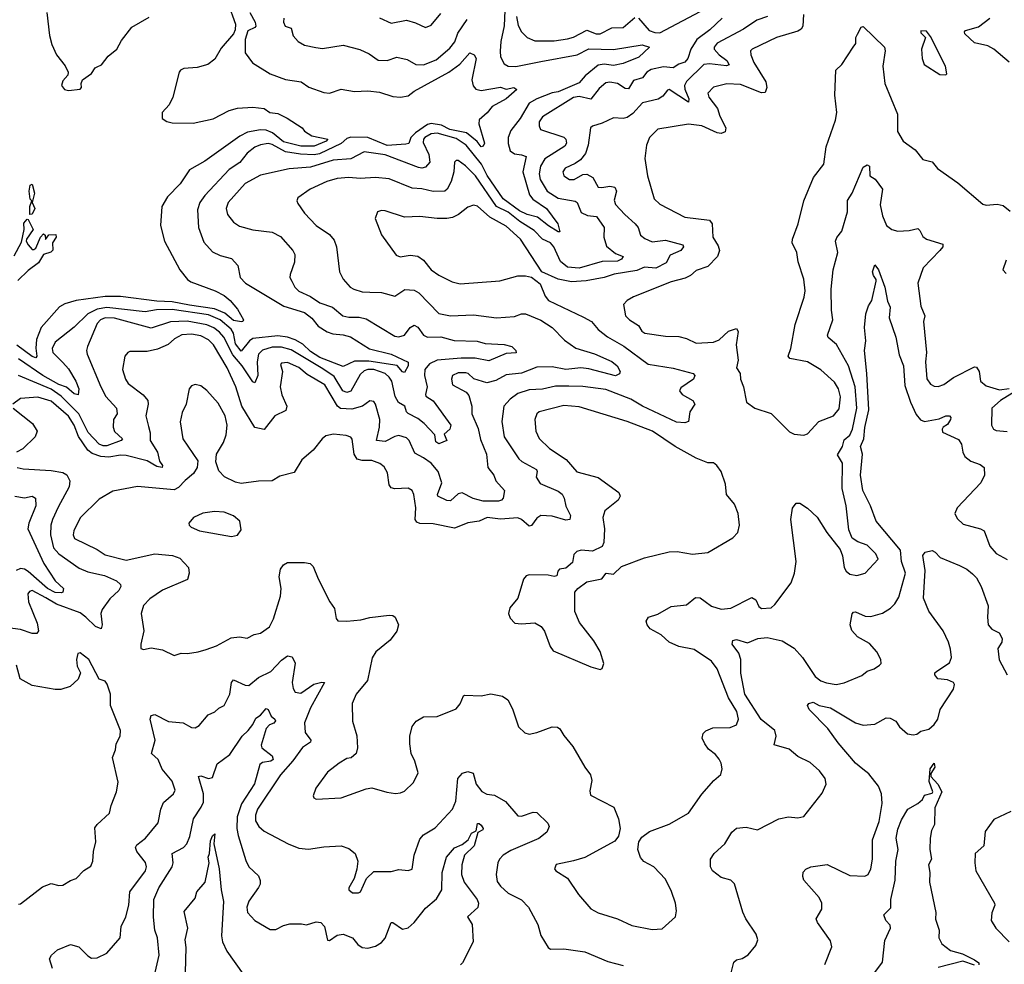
# Model space of a CAD drawing. Extents: x 1443846 to 1577407, y 839182 to 927291.
# Tile 477 of 535: x 1560031 to 1565160, y 873907 to 878828. Entities that reach past the tile are written whole.
import ezdxf

# ---------------------------------------------------------------- set-up
doc = ezdxf.new("R2010")
doc.units = 0

msp = doc.modelspace()

# ---------------------------------------------------------------- linework, layer by layer
at = {"layer": '0CON20XD'}
for points in [[(1561114.7, 878915), (1561154.3, 878805), (1561152.9, 878775), (1561144.3, 878755), (1561080, 878680), (1561047, 878623), (1561010, 878595), (1560955, 878578.5), (1560885, 878574.2), (1560868, 878565), (1560860.8, 878555), (1560828.1, 878425), (1560808.6, 878385), (1560772.9, 878345), (1560773.3, 878313.3), (1560796.7, 878296.7), (1560825, 878290.5), (1560935, 878289.2), (1561038.3, 878311.7), (1561122.5, 878355), (1561165, 878366.9), (1561245, 878372.5), (1561305, 878365.6), (1561334.4, 878344.4), (1561375, 878338.6), (1561424.4, 878314.4), (1561502.5, 878265), (1561515, 878247.5), (1561553, 878223), (1561635.8, 878205), (1561626.9, 878195), (1561565, 878168.2), (1561495, 878168.8), (1561405, 878191.2), (1561348, 878238), (1561315, 878253.1), (1561285, 878254.9), (1561218.1, 878241.9), (1561178, 878222), (1560995, 878090.7), (1560914.8, 878045.2), (1560866.4, 877973.6), (1560800.6, 877905), (1560770.6, 877855), (1560764.4, 877755), (1560785.6, 877675), (1560864.7, 877524.7), (1560904.4, 877475), (1560922.1, 877462.1), (1561049.2, 877415), (1561095, 877391.5), (1561126.9, 877365), (1561165, 877320), (1561196.2, 877265), (1561193.6, 877256.4), (1561185.5, 877254.5), (1561145, 877261.6), (1561099.4, 877299.4), (1561045, 877321.6), (1560915, 877340.2), (1560825, 877358.5), (1560745, 877361.3), (1560555, 877385.1), (1560475, 877386.2), (1560324.8, 877365.2), (1560265, 877347.3), (1560238.3, 877331.7), (1560142.5, 877225), (1560118.2, 877161.8), (1560113.8, 877116.2), (1560119.5, 877075), (1560115, 877066.4), (1560095, 877074.1), (1560015, 877132)], [(1561229.6, 878865), (1561257.5, 878815), (1561261.1, 878795), (1561255, 878786.5), (1561219.5, 878770.5), (1561204.6, 878725), (1561205.6, 878655), (1561243.1, 878603.1), (1561335, 878545.5), (1561415, 878516.4), (1561496.7, 878505), (1561536.9, 878476.9), (1561615, 878448.2), (1561645, 878445.5), (1561705, 878465.5), (1561775, 878453.7), (1561845, 878457.1), (1561905, 878449.7), (1561975, 878427.3), (1562013.8, 878423.8), (1562055, 878432.1), (1562086.5, 878455), (1562266.1, 878553.9), (1562324, 878596), (1562375, 878654.4), (1562398.9, 878645), (1562408.5, 878625), (1562385.7, 878515), (1562393.4, 878483.4), (1562406.6, 878466.6), (1562435, 878459.5), (1562535, 878477.1), (1562565, 878465.7), (1562605, 878473.8), (1562620, 878465), (1562565.8, 878415), (1562492, 878375), (1562466.6, 878343.4), (1562424.1, 878305.9), (1562422.3, 878285), (1562451.9, 878185), (1562445, 878168.6), (1562434.4, 878165), (1562414.1, 878194.1), (1562358.7, 878238.7), (1562271.5, 878255), (1562228.4, 878278.4), (1562175, 878287), (1562155, 878281.1), (1562091.8, 878238.2), (1562069.1, 878215), (1562057.7, 878182.3), (1562041.4, 878178.6), (1561945, 878172.7), (1561845, 878214.7), (1561755, 878216.5), (1561735, 878209.6), (1561705, 878182.5), (1561591.7, 878128.3), (1561565, 878123.8), (1561492.8, 878127.2), (1561415, 878139.2), (1561345, 878177.2), (1561325, 878182.4), (1561285, 878176.4), (1561255, 878163.2), (1561215, 878132.9), (1561176.7, 878083.3), (1561122.7, 878047.3), (1560995, 877912.7), (1560968.9, 877875), (1560957.1, 877837.1), (1560961.2, 877745), (1560989.2, 877669.2), (1561035, 877618.9), (1561075, 877599.1), (1561133.2, 877583.2), (1561166.9, 877546.9), (1561180, 877485), (1561207.1, 877455), (1561406.5, 877335), (1561515, 877303.3), (1561553, 877273), (1561585, 877231.1), (1561632.6, 877202.6), (1561661.3, 877191.3), (1561715, 877187.1), (1561754, 877175), (1561853.1, 877113.1), (1561965.7, 877085.7), (1562053.6, 877043.6), (1562053.8, 877025), (1562035, 876990), (1562025, 876992.9), (1561996.6, 877026.6), (1561849, 877049), (1561775, 877048.9), (1561715, 877020.9), (1561595, 877068.9), (1561545, 877099.2), (1561505, 877137.6), (1561465, 877159.9), (1561425, 877174), (1561375, 877180.5), (1561245, 877167.7), (1561227.8, 877155), (1561185, 877101.9), (1561155, 877138.9), (1561143.8, 877195), (1561131.4, 877215), (1561075, 877264.4), (1561015, 877290.8), (1560825, 877317.4), (1560743, 877317), (1560685, 877306.1), (1560485, 877329.5), (1560435, 877320.8), (1560385.3, 877295), (1560315, 877225.4), (1560215, 877148.5), (1560199.7, 877115), (1560203.5, 877095), (1560255, 877042.2), (1560285, 877008.8), (1560323.4, 876945), (1560339.1, 876905), (1560335, 876874.3), (1560315, 876878.1), (1560273.9, 876913.9), (1560235, 876927.7), (1560151, 876975), (1560025, 877060.7)], [(1560171.5, 878865), (1560185.6, 878745), (1560198, 878698), (1560222.5, 878645), (1560267.3, 878587.3), (1560283.3, 878555), (1560280.7, 878539.3), (1560255, 878510), (1560247.5, 878485), (1560264.2, 878464.2), (1560285, 878458.8), (1560345, 878466), (1560352.5, 878475), (1560350.9, 878495), (1560357.8, 878515), (1560405, 878548.1), (1560423.3, 878576.7), (1560435, 878582.8), (1560457.1, 878593), (1560491.7, 878638.3), (1560537.2, 878675), (1560560.2, 878719.8), (1560615, 878789.5), (1560705, 878840.6)], [(1562558.1, 878875), (1562555, 878796.2), (1562537.2, 878715), (1562533.6, 878663.6), (1562535.9, 878635), (1562555, 878598.1), (1562575.4, 878585.4), (1562615, 878583.5), (1562745, 878610.5), (1562935, 878644.8), (1562995, 878675.7), (1563125, 878672.5), (1563273.6, 878696.4), (1563312.5, 878685), (1563256.6, 878633.4), (1563175, 878599.4), (1563125, 878589.8), (1563075, 878596.8), (1563045, 878590.2), (1562976.6, 878535), (1562945, 878498.2), (1562835, 878451.7), (1562803.9, 878446.1), (1562725, 878416), (1562685, 878392.2), (1562637.2, 878312.8), (1562589, 878251), (1562575.3, 878215), (1562575, 878182.5), (1562585, 878144.4), (1562608.4, 878128.4), (1562645.3, 878124.7), (1562668.8, 878115), (1562651.6, 878035), (1562685.9, 877915.9), (1562703.7, 877893.7), (1562775.8, 877845), (1562833.8, 877765), (1562845, 877723.3), (1562835, 877722.9), (1562785, 877753.9), (1562728.5, 877798.5), (1562675, 877813.3), (1562635, 877832.9), (1562548.5, 877895), (1562466.7, 878016.7), (1562436.3, 878075), (1562356, 878175), (1562305, 878208.3), (1562205, 878237.4), (1562175, 878233.4), (1562142, 878215), (1562134.1, 878205), (1562132.6, 878187.4), (1562161.8, 878125), (1562166.8, 878085), (1562145, 878058.9), (1562125, 878054.5), (1562108.4, 878058.4), (1561935, 878124.7), (1561825, 878139.7), (1561755, 878102.4), (1561664.1, 878095.9), (1561545, 878060), (1561435, 878050.6), (1561285, 878017.6), (1561205, 877975.3), (1561116.5, 877875), (1561106.5, 877845), (1561113.1, 877813.1), (1561143.9, 877773.9), (1561175, 877752.5), (1561245, 877733.8), (1561345, 877721.2), (1561389.3, 877699.3), (1561453.3, 877625), (1561463.6, 877605), (1561462.7, 877565), (1561439.4, 877500.6), (1561438.6, 877485), (1561447.8, 877465), (1561464.3, 877434.3), (1561485, 877413.8), (1561545, 877385.4), (1561595, 877353.2), (1561660.2, 877330.2), (1561714.8, 877284.8), (1561745, 877277.7), (1561799, 877279), (1561835, 877270.3), (1561985, 877179.2), (1562005, 877175.4), (1562035, 877184.6), (1562064.8, 877225.2), (1562085, 877236.9), (1562105, 877226.4), (1562135, 877183.8), (1562155, 877174.1), (1562225, 877175.3), (1562293.2, 877156.8), (1562413.1, 877153.1), (1562455, 877141.3), (1562555, 877135.5), (1562595, 877125.7), (1562616, 877105), (1562616.8, 877093.2), (1562565, 877088.5), (1562475, 877051.1), (1562404.3, 877064.3), (1562330, 877065)], [(1563255, 878835.6), (1563310.7, 878770.7), (1563340.3, 878760.3), (1563365, 878760.2), (1563605, 878885.8)], [(1563925.8, 878845), (1563871.1, 878825), (1563802.2, 878777.8), (1563664.8, 878705), (1563649.2, 878685), (1563649.4, 878675), (1563674.8, 878644.8), (1563715.4, 878615), (1563727.1, 878592.9), (1563712, 878588), (1563625, 878598.4), (1563595, 878594.8), (1563503.8, 878506.2), (1563493.7, 878485), (1563495.8, 878465.8), (1563517.4, 878415), (1563515, 878398.5), (1563415, 878463.8), (1563405, 878460.5), (1563380.5, 878429.5), (1563356.7, 878413.3), (1563275, 878394.6), (1563225, 878339.1), (1563195, 878317.7), (1563175, 878312.9), (1563125, 878317.5), (1563065, 878288.6), (1563015, 878274), (1563004, 878265), (1562992.3, 878175), (1562978.8, 878131.2), (1562951.9, 878098.1), (1562925, 878078.5), (1562871.9, 878055), (1562860, 878035), (1562865.6, 878015), (1562895, 877995.5), (1562918.8, 877995), (1562965, 878021.2), (1562985, 878023.2), (1563016.6, 878006.6), (1563045, 877955.6), (1563063, 877953), (1563105, 877960.9), (1563131.4, 877955), (1563139.6, 877935), (1563127.3, 877887.3), (1563134.6, 877865), (1563182.5, 877812.5), (1563237.7, 877765), (1563252.1, 877745), (1563265.6, 877705), (1563287.2, 877687.3), (1563325, 877670.3), (1563395, 877678.8), (1563485.8, 877655), (1563488.9, 877645), (1563475, 877625.6), (1563419.2, 877600.9), (1563398, 877562), (1563345, 877533), (1563285, 877539.4), (1563245, 877521.3), (1563128.2, 877501.8), (1563075, 877484.8), (1562982.5, 877467.5), (1562905, 877462.2), (1562836.6, 877476.6), (1562751.2, 877515), (1562639.6, 877685), (1562565, 877753.1), (1562479.3, 877799.3), (1562415, 877856.4), (1562395, 877861.4), (1562365, 877851.4), (1562316.6, 877813.4), (1562285, 877798.2), (1562255, 877791.5), (1562205, 877791.8), (1562115, 877802.5), (1562035, 877800), (1561935, 877832.5), (1561915, 877833.8), (1561895, 877826.7), (1561882.3, 877792.3), (1561915, 877707.5), (1561991.2, 877601.2), (1562012.9, 877592.9), (1562065, 877602.1), (1562105, 877596.8), (1562135, 877575.5), (1562175, 877525.5), (1562215, 877496.5), (1562283, 877463), (1562325, 877451.5), (1562532, 877468), (1562625, 877492.9), (1562665, 877493.6), (1562696.7, 877486.7), (1562742.7, 877452.7), (1562768.3, 877388.3), (1562785.4, 877365), (1562968.2, 877278.2), (1563008.8, 877255), (1563044.1, 877214.1), (1563092.5, 877175), (1563177.9, 877127.9), (1563305, 877034.1), (1563435, 877012.8), (1563538.9, 876985), (1563547.5, 876975), (1563541.5, 876955), (1563475, 876910.5), (1563467.5, 876895), (1563481.4, 876875), (1563537.5, 876845), (1563547.5, 876825), (1563521.1, 876785), (1563515.4, 876734.6), (1563495, 876727.1), (1563451.7, 876731.7), (1563275, 876815.2), (1563215, 876850.8), (1563085, 876902.2), (1562965, 876917.8), (1562891.6, 876918.4), (1562821.2, 876918.8), (1562755, 876902.5), (1562685, 876899.7), (1562625, 876880), (1562585, 876851.2), (1562552.3, 876815), (1562543.2, 876735), (1562554, 876655), (1562630.7, 876540.7), (1562645.9, 876525.9), (1562722.2, 876485), (1562726.5, 876475), (1562721.8, 876445), (1562742.4, 876412.4), (1562835, 876372.5), (1562856.3, 876356.3), (1562867.1, 876335), (1562875, 876294.3), (1562899.3, 876245), (1562896.5, 876225), (1562875, 876221.6), (1562805, 876242.2), (1562745, 876245.2), (1562725, 876231.8), (1562696.9, 876193.1), (1562685, 876189.6), (1562645, 876223.8), (1562625, 876233.3), (1562535, 876226.6), (1562466.1, 876233.9), (1562425, 876215.4), (1562365, 876206.2), (1562335.8, 876195), (1562295, 876179.7), (1562185, 876201.8), (1562115, 876204.2), (1562100.2, 876210.2), (1562091.6, 876225), (1562094.7, 876285), (1562083.9, 876353.9), (1562075, 876375.8), (1562055, 876388.1), (1561985, 876383.9), (1561965, 876389.5), (1561954.6, 876405), (1561946.7, 876466.7), (1561929.2, 876499.2), (1561906.5, 876516.5), (1561865, 876531.8), (1561815, 876530.8), (1561788.3, 876538.3), (1561772.5, 876565), (1561763, 876643), (1561755, 876653.8), (1561732, 876662), (1561665, 876669.4), (1561625, 876660.8), (1561606, 876645), (1561560, 876585), (1561500, 876535), (1561460.3, 876469.7), (1561385, 876449.4), (1561345, 876425.6), (1561274.3, 876424.3), (1561185, 876411.8), (1561155, 876419.1), (1561097.4, 876447.4), (1561067.3, 876477.3), (1561051.9, 876525), (1561056, 876565), (1561093.1, 876625), (1561106.2, 876665), (1561110.9, 876715), (1561101.2, 876765), (1561065, 876830), (1561005, 876895.8), (1560975, 876921.2), (1560945, 876926.7), (1560925, 876920), (1560913.8, 876905), (1560897.1, 876825), (1560877.6, 876782.4), (1560867, 876733), (1560880.8, 876645), (1560959.1, 876529.1), (1560955.6, 876495), (1560936.5, 876463.5), (1560891.9, 876428.1), (1560858.3, 876391.7), (1560835, 876379.4), (1560645, 876396.5), (1560515, 876371.5), (1560445, 876330), (1560345, 876232.9), (1560311.8, 876165), (1560308.5, 876145), (1560315.3, 876125.3), (1560435, 876067.3), (1560475, 876040.4), (1560585, 876012.4), (1560735, 876045.3), (1560826.7, 876036.7), (1560865, 876022.2), (1560909.4, 875975), (1560913.8, 875945), (1560905, 875911.5), (1560775, 875855.6), (1560708.8, 875811.2), (1560675, 875776), (1560663.5, 875735), (1560678, 875645), (1560661.9, 875575), (1560662.5, 875552.5), (1560675, 875548), (1560715, 875555.7), (1560775, 875545.8), (1560835, 875516.7), (1560872.3, 875527.7), (1560905, 875526.2), (1560960, 875535), (1561002.7, 875547.3), (1561055, 875565.8), (1561132.8, 875607.2), (1561175, 875612.5), (1561215, 875606.7), (1561252.5, 875625), (1561285, 875631.4), (1561331.2, 875665), (1561353.6, 875706.4), (1561390, 875825), (1561392.7, 875865), (1561381.8, 875925), (1561390, 875965), (1561405, 875987.5), (1561425, 876000.6), (1561515, 876000.6), (1561544.5, 875994.5), (1561560.3, 875980.3), (1561585.5, 875915.5), (1561646, 875795), (1561670.3, 875760.3), (1561678.8, 875708.8), (1561687.1, 875697.1), (1561735, 875694.3), (1561808.2, 875701.8), (1561855, 875714.5), (1561955.6, 875725.6), (1561975, 875724.3), (1561987.5, 875715), (1562003.3, 875675), (1561995, 875642), (1561960, 875595), (1561885.7, 875535), (1561866.6, 875503.4), (1561842, 875385), (1561784, 875315), (1561763.1, 875265), (1561763.9, 875173.9), (1561787, 875097), (1561790, 875035), (1561783.9, 875006.1), (1561757.7, 874982.3), (1561735, 874980), (1561695, 874955.6), (1561635, 874908), (1561574, 874825), (1561560, 874785), (1561563.6, 874773.6), (1561575, 874766.7), (1561705, 874774.2), (1561835, 874820.8), (1561865, 874825.8), (1561943.2, 874803.2), (1561987.7, 874797.7), (1562015, 874800), (1562035, 874810), (1562082.5, 874855), (1562105.8, 874905), (1562089.2, 874965), (1562070, 875005), (1562062.5, 875055), (1562063.3, 875095), (1562075, 875146.2), (1562095.4, 875174.6), (1562135, 875197.1), (1562205, 875198), (1562305, 875238.6), (1562325.5, 875264.5), (1562342.5, 875305), (1562350.3, 875309.7), (1562434.4, 875305.6), (1562485, 875315.6), (1562545, 875303.8), (1562573.3, 875285), (1562597.7, 875237.7), (1562630, 875145), (1562662.3, 875112.3), (1562685, 875106.2), (1562725, 875114), (1562805, 875144), (1562832.3, 875142.3), (1562844.2, 875134.2), (1562865, 875098.8), (1562912.5, 875042.5), (1562974.2, 874935), (1563004.3, 874894.3), (1563012, 874865), (1563001.7, 874811.7), (1563005, 874787.5), (1563126.2, 874726.2), (1563150.9, 874665), (1563159.4, 874615), (1563150.8, 874575), (1563131.7, 874548.3), (1562975, 874464.3), (1562915, 874446.9), (1562825, 874426.7), (1562817.5, 874405), (1562823.9, 874393.9), (1562885, 874356.7), (1562941.7, 874271.7), (1563006.2, 874196.2), (1563044.6, 874174.6), (1563144.6, 874144.6), (1563219.3, 874109.3), (1563325, 874088.5), (1563377.4, 874092.6), (1563447.1, 874155), (1563453.1, 874185), (1563446.5, 874225), (1563426.7, 874286.7), (1563395, 874351.2), (1563335, 874414.2), (1563282.8, 874442.8), (1563264.5, 874464.5), (1563250.8, 874505), (1563256, 874545), (1563271.3, 874568.7), (1563311.4, 874598.6), (1563415, 874638.1), (1563515, 874694), (1563585, 874793.3), (1563646.2, 874865), (1563684.1, 874895.9), (1563690, 874925), (1563685.8, 874955), (1563675.5, 874975.5), (1563655, 875000), (1563618.3, 875028.3), (1563599.2, 875055), (1563586, 875085), (1563590.5, 875109.5), (1563605, 875123.8), (1563641.7, 875138.3), (1563731.3, 875141.3), (1563765, 875154.4), (1563775.4, 875184.6), (1563767.3, 875225), (1563723.1, 875295), (1563665, 875445.8), (1563635, 875485.6), (1563545, 875547.5), (1563465, 875562.7), (1563414.7, 875584.7), (1563372.9, 875622.9), (1563316, 875655), (1563300, 875675), (1563294.2, 875695), (1563306.7, 875715), (1563355, 875730.5), (1563425, 875770.9), (1563505, 875780.6), (1563551.7, 875818.3), (1563575, 875815.6), (1563602.5, 875797.5)], [(1563690.6, 878835), (1563625.7, 878774.3), (1563557.5, 878725), (1563526.4, 878673.6), (1563511.6, 878625), (1563495, 878606.1), (1563464, 878596), (1563435, 878577.6), (1563385, 878581.6), (1563320.8, 878569.2), (1563297.9, 878555), (1563274.7, 878525.3), (1563228.6, 878511.4), (1563202.8, 878467.3), (1563185, 878469.8), (1563145, 878495.7), (1563105, 878501.6), (1563085, 878498.5), (1563050.3, 878469.7), (1563006.8, 878413.2), (1562945, 878426.9), (1562915, 878422.9), (1562755, 878322.1), (1562737.7, 878295), (1562736.2, 878275), (1562744.3, 878255), (1562866.1, 878216.1), (1562876.1, 878206.1), (1562879.4, 878185), (1562871, 878169), (1562766.5, 878103.5), (1562744.5, 878065.5), (1562736.9, 878025), (1562741.7, 877995), (1562778.7, 877935), (1562835, 877897.8), (1562925, 877882.7), (1562935.4, 877875), (1562955, 877822.9), (1562988.6, 877808.6), (1563035, 877803.1), (1563075.4, 877745), (1563074.6, 877695), (1563087.9, 877647.9), (1563135, 877610), (1563174.2, 877595), (1563165, 877581.2), (1563145, 877570.7), (1563065, 877568.4), (1562945.7, 877534.3), (1562885, 877539.3), (1562848.2, 877568.2), (1562812.5, 877645), (1562795.3, 877665), (1562755, 877684.8), (1562710.4, 877730.4), (1562636.3, 877776.3), (1562575, 877825.1), (1562515, 877854.8), (1562405, 878014.7), (1562353, 878067), (1562315, 878094.4), (1562305, 878094.2), (1562295.8, 878085), (1562292.8, 878035), (1562279.2, 877985), (1562258.2, 877945), (1562245, 877934.2), (1562185, 877932.7), (1562125, 877947.6), (1562075, 877951.1), (1561955, 877998.1), (1561885, 878005.3), (1561805, 878000.7), (1561745, 878005.3), (1561685, 878000.7), (1561630.8, 877985), (1561544.2, 877945), (1561479.7, 877900.3), (1561474, 877885), (1561479.7, 877869.7), (1561515, 877820), (1561575, 877755.7), (1561645, 877709.4), (1561669.2, 877679.2), (1561680.5, 877645), (1561696.5, 877515), (1561716, 877476), (1561751.4, 877435), (1561770.8, 877425), (1561815, 877409.7), (1561855, 877407.9), (1561915, 877406.7), (1561985, 877387.5), (1562037.4, 877422.6), (1562085, 877419.1), (1562109.6, 877405), (1562215, 877297.8), (1562275, 877284.6), (1562395, 877290), (1562515, 877275.6), (1562607.8, 877282.2), (1562645, 877295.6), (1562665, 877296.4), (1562745, 877263.4), (1562803.8, 877225), (1562869.2, 877159.2), (1562927.5, 877117.5), (1563025, 877088.1), (1563115, 877048), (1563143.1, 877025), (1563158.2, 876995), (1563155, 876983.3), (1563135, 876973.4), (1562995, 877009.6), (1562953.9, 877013.9), (1562875, 877006), (1562805, 877018.8), (1562725, 877017.3), (1562645, 876987), (1562565, 876977.4), (1562511.1, 876948.9), (1562465, 876936.7), (1562396.5, 876956.5), (1562366.2, 876985), (1562355, 876988.6), (1562315, 876988.1), (1562286.2, 876975), (1562280, 876955), (1562286, 876925), (1562357, 876887), (1562370.8, 876870.8), (1562386, 876815), (1562386.2, 876775), (1562419, 876699), (1562431.7, 876641.7), (1562461.8, 876565), (1562469.2, 876495), (1562500.6, 876455), (1562511.1, 876425), (1562556.7, 876375), (1562550, 876335), (1562541.4, 876325), (1562525, 876320.3), (1562445, 876320), (1562393.7, 876333.7), (1562335, 876363.4), (1562315, 876357.7), (1562275, 876321.5), (1562255, 876323.5), (1562208.9, 876345), (1562206.9, 876355), (1562229.7, 876415), (1562210.3, 876475), (1562175, 876517.1), (1562135, 876546.1), (1562089.1, 876569.1), (1562059.1, 876635), (1562045, 876650.5), (1562005, 876661.5), (1561985, 876656.9), (1561935, 876630), (1561889.4, 876635), (1561905.6, 876705), (1561906.7, 876745), (1561884.5, 876824.5), (1561875, 876839.2), (1561855, 876841.9), (1561815.8, 876815), (1561760.3, 876799.7), (1561702.1, 876802.1), (1561686.9, 876815), (1561621.1, 876925), (1561528.9, 876978.9), (1561485, 877015.9), (1561425, 877042.3), (1561395, 877039.4), (1561389.1, 877030.9), (1561400.5, 876995), (1561387.1, 876915), (1561395.9, 876874.1), (1561422.5, 876815), (1561417.5, 876792.5), (1561359.2, 876765), (1561305, 876693.3), (1561255, 876703.8), (1561188.3, 876815), (1561155.8, 876915), (1561111.6, 877015), (1561040.4, 877135), (1561015, 877160.9), (1560975, 877181.1), (1560925, 877190.4), (1560875, 877186.2), (1560836.7, 877165), (1560803.6, 877136.4), (1560748.1, 877111.9), (1560695, 877099.1), (1560605, 877099.2), (1560593.8, 877095), (1560577.5, 877075), (1560565.4, 877005), (1560581.1, 876955), (1560595, 876933.6), (1560673.8, 876873.8), (1560697.3, 876845), (1560700, 876825), (1560687.7, 876765), (1560702, 876708)], [(1561406.7, 878835), (1561405.7, 878815), (1561414.4, 878795), (1561445, 878783.8), (1561455, 878743.3), (1561481.2, 878715), (1561515, 878694.4), (1561573.6, 878683.6), (1561608.3, 878678.3), (1561715, 878694.5), (1561802.6, 878672.6), (1561850.6, 878650.6), (1561897.4, 878617.4), (1561945, 878614.5), (1561995, 878633.3), (1562050, 878620), (1562094.6, 878594.6), (1562135, 878593.3), (1562200.6, 878619.4), (1562271.1, 878678.9), (1562296.8, 878713.2), (1562312.6, 878757.4), (1562361.8, 878828.2)], [(1561905, 878837.3), (1561965, 878809.1), (1562046.2, 878826.2), (1562092.3, 878812.3), (1562145, 878786.5), (1562175, 878798.9), (1562225, 878860)], [(1562619, 878845), (1562627.5, 878797.5), (1562645.3, 878765), (1562675, 878735.2), (1562715, 878717.2), (1562815, 878718.1), (1562885, 878728.6), (1562915, 878737.3), (1562985, 878772.5), (1563033.7, 878753.7), (1563055, 878754.8), (1563115, 878785.3), (1563175, 878787.6), (1563235, 878839.6)], [(1564114.6, 878855), (1564110, 878795), (1564102, 878778), (1564085, 878767.3), (1563974, 878735), (1563846.2, 878675), (1563838, 878665), (1563838.9, 878645), (1563855.4, 878605), (1563918.2, 878505), (1563923.5, 878475), (1563915, 878448.9), (1563895, 878446.8), (1563785, 878490.8), (1563715, 878493.6), (1563645, 878476.7), (1563615.7, 878445), (1563620, 878425), (1563666, 878366), (1563678.8, 878325), (1563709.6, 878265), (1563706.6, 878243.4), (1563685, 878235.3), (1563665, 878237.7), (1563585, 878274.7), (1563515, 878284.5), (1563355, 878257.3), (1563311.5, 878215), (1563295.7, 878175), (1563286.9, 878105), (1563300.5, 878015), (1563335.7, 877895), (1563365, 877867.1), (1563495, 877798.9), (1563625, 877783.1), (1563638.2, 877765), (1563642.2, 877695), (1563669.9, 877649.9), (1563676.2, 877625), (1563665.5, 877595), (1563615, 877542.7), (1563555, 877522.2), (1563524.7, 877495.3), (1563498, 877482), (1563425, 877462.7), (1563228.8, 877385), (1563196, 877365), (1563176.7, 877345), (1563187.5, 877285), (1563206.9, 877265), (1563253.8, 877235), (1563272.5, 877205), (1563287.5, 877195), (1563395, 877179.4), (1563465, 877177.3), (1563505, 877167.7), (1563555, 877142.8), (1563645, 877147.3), (1563675, 877159.6), (1563723.9, 877206.1), (1563765, 877220), (1563773.4, 877203.4), (1563763.4, 877135), (1563773.8, 877055), (1563764.2, 877015), (1563784, 876985), (1563786.2, 876955), (1563801.2, 876915), (1563817.5, 876835), (1563860, 876805), (1563945, 876776.2), (1564040.3, 876680.3), (1564065, 876668), (1564115, 876663.3), (1564135, 876670), (1564194.6, 876735.4), (1564270, 876765), (1564299.1, 876800.9), (1564306.2, 876863.8), (1564297.2, 876905), (1564275, 876939.4), (1564205, 877003.1), (1564135.4, 877045.4), (1564043, 877063), (1564034, 877075), (1564048.5, 877115), (1564070.2, 877239.8), (1564117.8, 877382.2), (1564123.3, 877415), (1564116.1, 877476.1), (1564086.3, 877566.3), (1564078.9, 877615), (1564055.6, 877665), (1564056.7, 877685), (1564085.5, 877765), (1564115.6, 877884.4), (1564166.2, 878005), (1564219.2, 878075), (1564232.2, 878165), (1564281.5, 878305), (1564287.2, 878345), (1564277.5, 878435), (1564281.9, 878565), (1564313.5, 878595), (1564372.5, 878685), (1564385.8, 878704.2), (1564387.5, 878735), (1564395, 878752.5), (1564415, 878788.8), (1564425, 878792), (1564536.4, 878685), (1564540, 878665), (1564527.5, 878585), (1564537.7, 878495), (1564603.1, 878335), (1564602.9, 878245), (1564632.5, 878195), (1564695, 878149.4), (1564735, 878100), (1564785, 878086.7), (1564812.1, 878052.1), (1564917.3, 877977.3), (1565047.7, 877867.7), (1565065, 877862), (1565122.9, 877867.1), (1565155, 877859.4), (1565190.6, 877830.6)], [(1565186.2, 878606.2), (1565105, 878674.7), (1565075, 878691), (1565005, 878708), (1564954.6, 878755), (1564952.5, 878765), (1564958.2, 878771.8), (1565025, 878790.3), (1565084.6, 878835)], [(1564855, 878540), (1564860, 878545), (1564853.3, 878585), (1564775, 878740), (1564755, 878767.5), (1564725, 878770), (1564725, 878760), (1564750, 878735), (1564728.8, 878675), (1564732, 878625), (1564743.3, 878595), (1564825, 878542.5), (1564855, 878540)], [(1563602.5, 875797.5), (1563635, 875773.5), (1563685, 875756.9), (1563735, 875762.5), (1563845, 875818.6), (1563865, 875806.2), (1563881.3, 875771.3), (1563895, 875761.4), (1563945, 875764.3), (1563965, 875781.2), (1564049.2, 875895), (1564066.7, 875945), (1564075.4, 876005.4), (1564048, 876225), (1564056.1, 876283.9), (1564075, 876310), (1564095, 876308.8), (1564135, 876283.8), (1564185, 876236.2), (1564235, 876156.2), (1564305, 876067.5), (1564318, 876035), (1564325.8, 875975), (1564336, 875955), (1564355, 875939.2), (1564392.7, 875932.7), (1564435, 875944.4), (1564502.9, 876017.1), (1564491.4, 876045), (1564445, 876091.4), (1564397.3, 876107.3), (1564367.7, 876127.7), (1564350, 876170), (1564336.2, 876295), (1564315.4, 876385), (1564317.4, 876517.4), (1564291, 876561), (1564317.5, 876605), (1564325, 876640), (1564355, 876662.9), (1564369, 876695), (1564391.8, 876805), (1564384, 876916), (1564348.9, 877025), (1564285.2, 877135.2), (1564242, 877172), (1564238.6, 877185), (1564267.1, 877265), (1564259.6, 877315), (1564258.5, 877425), (1564268.5, 877525), (1564293.5, 877615), (1564280.6, 877675), (1564287.2, 877692.8), (1564313.4, 877726.6), (1564343.4, 877826.6), (1564344.1, 877885.9), (1564367.5, 877925), (1564425, 878060), (1564445, 878072.5), (1564457.5, 878065), (1564460, 878015), (1564487.7, 877997.7), (1564525.4, 877945.4), (1564514.1, 877864.1), (1564525, 877806.2), (1564547.1, 877755), (1564574.7, 877734.7), (1564606.1, 877726.1), (1564665, 877729.1), (1564709.5, 877739.5), (1564720.5, 877730.5), (1564735, 877699.2), (1564755, 877684.4), (1564839.2, 877659.2), (1564839.2, 877645), (1564825, 877626.2), (1564737.1, 877535), (1564710.4, 877455), (1564725.4, 877335), (1564746.5, 877285), (1564740, 877255), (1564754.7, 877095), (1564748.8, 877045), (1564756.2, 876956.2), (1564775, 876930), (1564795, 876919.2), (1564815, 876917.5), (1564845, 876927.1), (1564895, 876964.3), (1565005, 877018.8), (1565015, 877017.5), (1565030, 876995), (1565035.7, 876945), (1565065, 876921.1), (1565135, 876900.6), (1565185, 876907.5)], [(1560082.7, 877812.7), (1560083.9, 877855), (1560093.6, 877883.6), (1560085, 877893.3), (1560080, 877935), (1560085, 877966.2), (1560095, 877971.2), (1560108.2, 877925), (1560095.7, 877875.7), (1560110, 877845), (1560095, 877814.2), (1560082.7, 877812.7)], [(1560002.4, 877597.6), (1560040.2, 877669.8), (1560054.6, 877735), (1560051.8, 877768.2), (1560068.8, 877788.8), (1560075, 877787.5), (1560100.6, 877735), (1560066.5, 877685), (1560064.3, 877675), (1560075, 877654.3), (1560095, 877631.2), (1560105, 877630), (1560115, 877637.5), (1560138.8, 877695), (1560155, 877712.5), (1560162.5, 877705), (1560165, 877682.5), (1560182, 877708), (1560218.3, 877708.3), (1560221.2, 877695), (1560200.6, 877665), (1560203, 877627), (1560192.6, 877617.4), (1560155, 877604.2), (1560128.9, 877561.1), (1560075, 877520.8), (1560020.8, 877469.2)], [(1564197.5, 874915), (1564148, 874958), (1564085, 874989.2), (1564038.6, 875028.6), (1563960.5, 875050.5), (1563971.1, 875095), (1563964.4, 875125), (1563892.6, 875182.6), (1563809.2, 875315), (1563787, 875423), (1563787.7, 875495), (1563777.7, 875527.7), (1563742.7, 875575), (1563745, 875593.3), (1563765, 875599.4), (1563822.5, 875582.5), (1563876.4, 875603.6), (1563925, 875608.8), (1564003, 875593), (1564064.7, 875554.7), (1564109.5, 875505), (1564175, 875406.9), (1564205, 875383.5), (1564233.3, 875373.3), (1564285, 875365.5), (1564325, 875373.5), (1564417.9, 875412.1), (1564445.6, 875434.4), (1564483, 875447), (1564510, 875465), (1564518.8, 875475), (1564517.5, 875495), (1564495.5, 875535.5), (1564457.6, 875577.6), (1564395, 875612.7), (1564365.4, 875645.4), (1564357.5, 875675), (1564367, 875733), (1564375, 875742), (1564385, 875742.5), (1564435, 875721.1), (1564465, 875719.5), (1564525, 875736.7), (1564567.2, 875762.8), (1564590, 875785), (1564610.7, 875819.3), (1564646, 875945), (1564623.8, 876005), (1564619.1, 876065), (1564492.7, 876215), (1564463.8, 876295), (1564423.1, 876375), (1564410.5, 876455), (1564421.6, 876565), (1564411.5, 876605), (1564428.4, 876645), (1564433, 876703), (1564454.2, 876795), (1564444.3, 876985), (1564431.1, 877105), (1564439.2, 877155), (1564432.1, 877225), (1564438.9, 877295), (1564451.9, 877338.1), (1564470, 877365), (1564492.7, 877465), (1564493.3, 877475), (1564479.1, 877495), (1564474, 877515), (1564485, 877551.2), (1564505, 877524), (1564536.9, 877435), (1564551.8, 877361.8), (1564565, 877330), (1564560.6, 877275), (1564594.5, 877174.5), (1564612.8, 877082.8), (1564634.6, 877025), (1564642.2, 876922.2), (1564671.8, 876835), (1564701.3, 876771.3), (1564722.8, 876742.8), (1564745, 876734.2), (1564820.9, 876749.1), (1564855, 876764.3), (1564875, 876763.5), (1564882.1, 876755), (1564880, 876745), (1564865, 876720), (1564840.8, 876705), (1564835.7, 876695), (1564838.6, 876678.6), (1564921.7, 876641.7), (1564937.6, 876617.6), (1564943.3, 876575), (1564955, 876552.5), (1564985, 876528.6), (1565035, 876511.2), (1565055.7, 876495.7), (1565057.8, 876455), (1565037.3, 876415), (1564914.3, 876285), (1564902.5, 876255), (1564915, 876228.8), (1564945, 876200.8), (1565036.3, 876176.3), (1565055, 876166), (1565085, 876086), (1565117.3, 876047.3), (1565175, 876015.5)], [(1565170, 877575), (1565152.5, 877525), (1565170, 877505)], [(1562330, 877065), (1562205, 877054.2), (1562165.3, 877035), (1562141, 877005), (1562139, 876975), (1562153.3, 876915), (1562144.1, 876875), (1562147.1, 876867.1), (1562185, 876842), (1562276.2, 876715), (1562271.5, 876695), (1562241.7, 876668.3), (1562256, 876635), (1562215, 876618.2), (1562199.3, 876629.3), (1562193.2, 876665), (1562137.2, 876725), (1562105, 876750), (1562055, 876776.2), (1562046.2, 876785), (1562037.5, 876815), (1562003.4, 876833.4), (1561986.5, 876865), (1561968.8, 876945), (1561956.2, 876966.2), (1561934.9, 876984.9), (1561874.9, 877005.1), (1561845, 877005.4), (1561825, 876998.4), (1561805, 876980), (1561756.4, 876893.6), (1561735, 876885.8), (1561714.8, 876895), (1561668.7, 876968.7), (1561609.2, 877009.2), (1561445, 877108), (1561395, 877122.5), (1561345, 877122.3), (1561295, 877105.6), (1561274.7, 877085), (1561267, 877045), (1561271.1, 876975), (1561255, 876936.2), (1561245, 876941.4), (1561190.4, 877025), (1561141.3, 877081.3), (1561093.3, 877173.3), (1561071, 877201), (1561042.2, 877222.2), (1561005, 877238.4), (1560902.6, 877257.4), (1560816.4, 877253.6), (1560715, 877220.8), (1560525, 877273.3), (1560475, 877274.8), (1560451.8, 877265), (1560433.4, 877245), (1560384.6, 877125.4), (1560378.2, 877105), (1560382.1, 877085), (1560452.5, 876915), (1560480, 876865), (1560535.4, 876805), (1560538.7, 876775), (1560518.6, 876745), (1560516.7, 876705), (1560525, 876683.3), (1560566, 876645), (1560560, 876635), (1560485, 876607.8), (1560465, 876607.6), (1560445, 876616), (1560388.1, 876678.1), (1560339.1, 876775), (1560247.4, 876867.4), (1560195, 876903.4), (1560025, 876974.8)], [(1565222.7, 876895), (1565140, 876845), (1565094.6, 876805), (1565093.9, 876715), (1565104.4, 876695), (1565118, 876688), (1565175, 876683.1)], [(1560702, 876708), (1560710, 876675), (1560710.8, 876635), (1560749.2, 876575), (1560758.8, 876528.8), (1560774.2, 876505), (1560772.5, 876495), (1560745, 876500), (1560695, 876529.5), (1560585, 876557.5), (1560555, 876559), (1560495, 876548.7), (1560452.8, 876552.8), (1560408.1, 876568.1), (1560385, 876585.4), (1560336.9, 876656.9), (1560314.1, 876715), (1560285, 876763.3), (1560195, 876841.5), (1560125, 876862.1), (1560035, 876855.4), (1559994.6, 876825.4)], [(1563055, 875443.3), (1563065, 875447.5), (1563073.8, 875475), (1563055, 875537.5), (1563022.3, 875592.3), (1562947.7, 875687.7), (1562922.5, 875745), (1562923.3, 875845), (1562937.5, 875865), (1562985, 875898.8), (1563063.9, 875916.1), (1563085.9, 875944.1), (1563125, 875940), (1563165, 875978.8), (1563285.8, 876024.2), (1563415, 876055.8), (1563455, 876057.5), (1563535, 876044.4), (1563615, 876052.5), (1563745, 876128), (1563772.7, 876157.3), (1563780.8, 876195), (1563774.3, 876255), (1563754.3, 876305), (1563712.9, 876355), (1563707.6, 876407.6), (1563684.2, 876474.2), (1563663.3, 876505), (1563645, 876520), (1563615, 876520), (1563555, 876544), (1563446.2, 876605), (1563327.5, 876685), (1563195, 876735.4), (1562945, 876810.5), (1562865, 876817.9), (1562737.1, 876785), (1562724.4, 876775), (1562714.3, 876745), (1562718.7, 876685), (1562736.3, 876646.4), (1562790.6, 876595), (1562877.3, 876537.3), (1562933.3, 876473.3), (1563045, 876442.8), (1563152.2, 876365), (1563158.5, 876345), (1563148.9, 876325), (1563079.8, 876270.2), (1563069.4, 876235), (1563076.9, 876175), (1563073.3, 876105), (1563065.5, 876084.5), (1563015, 876059.4), (1562955.9, 876064.1), (1562933, 876057), (1562918.3, 876041.7), (1562910.5, 875999.5), (1562875, 875970), (1562843.3, 875965), (1562833.8, 875955), (1562828.8, 875931.2), (1562815, 875927.5), (1562783.9, 875933.9), (1562685, 875936.7), (1562669.3, 875930.7), (1562656, 875914), (1562626.2, 875815), (1562583.3, 875765), (1562576.7, 875735), (1562585, 875710), (1562610, 875685), (1562645, 875680), (1562715, 875686.2), (1562747.7, 875667.7), (1562765, 875642.5), (1562795, 875562.5), (1562809.5, 875539.5), (1563006.1, 875456.1), (1563055, 875443.3)], [(1559997.1, 876805), (1560096.9, 876725), (1560121.1, 876685), (1560111.8, 876655), (1560047.4, 876592.6), (1560014.3, 876575)], [(1560016.7, 876495), (1560048.5, 876488.5), (1560195, 876480.4), (1560255, 876469.6), (1560276.5, 876456.5), (1560291.2, 876425), (1560288.9, 876395), (1560231.4, 876288.6), (1560200.9, 876225), (1560193.1, 876195), (1560190.5, 876145), (1560207.3, 876077.3), (1560235, 876045.3), (1560340.7, 875970.7), (1560385, 875951.4), (1560472.3, 875932.3), (1560535, 875904.3), (1560556.2, 875885), (1560557.5, 875875), (1560547.1, 875855), (1560499.3, 875810.7), (1560460, 875755), (1560453.8, 875735), (1560460, 875675), (1560455, 875654.3), (1560425, 875666.2), (1560375.8, 875715.8), (1560345, 875737.8), (1560223, 875783), (1560166.2, 875816.2), (1560095, 875853.8), (1560080.8, 875849.2), (1560073.5, 875836.5), (1560077.2, 875795), (1560122.1, 875685), (1560128.4, 875645), (1560120, 875630), (1560095, 875631.1), (1560035, 875651.3), (1559915, 875666.7)], [(1560005, 876345.9), (1560055, 876336.8), (1560095.4, 876345.4), (1560113.3, 876335), (1560115.3, 876295), (1560077.7, 876205), (1560073.2, 876175), (1560155.8, 875995.8), (1560215, 875904.5), (1560258.9, 875865), (1560255.6, 875845), (1560248.1, 875841.9), (1560215, 875844.6), (1560175.2, 875865), (1560075, 875953.8), (1560055, 875965.6), (1560035, 875968.7), (1560011.7, 875958.3)], [(1561134.1, 876135.9), (1561165, 876142), (1561185, 876170), (1561177.5, 876215), (1561143.7, 876243.7), (1561095, 876262.2), (1561045, 876266.5), (1560985, 876257.1), (1560936.7, 876235), (1560912.5, 876205), (1560913.3, 876195), (1560923.3, 876185), (1560967.5, 876165), (1561134.1, 876135.9)], [(1564224.3, 873905.7), (1564261.7, 873998.3), (1564255, 874028.8), (1564186.2, 874125), (1564180, 874145), (1564210, 874195), (1564210, 874225), (1564195, 874255.8), (1564115.8, 874345), (1564110, 874365), (1564113, 874387), (1564127, 874403), (1564152.5, 874415), (1564237.9, 874427.9), (1564355, 874370), (1564433.2, 874366.8), (1564450.8, 874375), (1564464.4, 874405), (1564472.7, 874455), (1564473.3, 874555), (1564508.7, 874651.3), (1564524.5, 874745), (1564520, 874795), (1564505.6, 874835), (1564455, 874898.9), (1564423.8, 874923.8), (1564385, 874955.6), (1564295, 875060.5), (1564240, 875135), (1564143.5, 875235), (1564135.2, 875255), (1564141.2, 875265), (1564165, 875272.1), (1564195, 875255.9), (1564255, 875242.5), (1564385, 875164.6), (1564425, 875153.3), (1564485, 875158), (1564545, 875190.8), (1564565, 875190), (1564594.4, 875174.4), (1564615, 875143.8), (1564655, 875108.6), (1564685, 875102.5), (1564705, 875105.6), (1564725, 875121.1), (1564767.3, 875132.7), (1564795, 875157.1), (1564813.3, 875185), (1564825.5, 875234.5), (1564895, 875340), (1564900, 875365), (1564895, 875376), (1564865, 875388.5), (1564814.5, 875394.5), (1564798.8, 875415), (1564798.8, 875425), (1564808.8, 875435), (1564875, 875477.5), (1564885.4, 875505), (1564879.5, 875549.5), (1564869.6, 875585), (1564841.1, 875645), (1564766.2, 875746.2), (1564738.6, 875815), (1564748.6, 875958.6), (1564735, 876036.2), (1564748.1, 876055), (1564785, 876062.2), (1564800, 876055), (1564825.6, 876025.6), (1564927.5, 875985), (1564965, 875966), (1564995, 875942), (1565015, 875921.2), (1565040, 875875), (1565076.7, 875775), (1565072.2, 875715), (1565076.7, 875675), (1565095, 875653.1), (1565134.2, 875634.2), (1565149.2, 875605), (1565146.5, 875585), (1565126.9, 875553.1), (1565132.9, 875492.9), (1565174.5, 875415)], [(1560025, 874220), (1560035, 874222.5), (1560149.4, 874310.6), (1560195, 874327.5), (1560235, 874317.1), (1560255, 874319.2), (1560295, 874344), (1560325.5, 874354.5), (1560365, 874395.8), (1560401.7, 874418.3), (1560411.9, 874445), (1560414.4, 874495), (1560427.5, 874545), (1560422.5, 874617.5), (1560433.3, 874635), (1560498.6, 874695), (1560507.1, 874735), (1560534.4, 874805), (1560544.2, 874855.8), (1560513.3, 874985), (1560530, 875025), (1560533.8, 875055), (1560553.8, 875095), (1560555.7, 875125), (1560503.8, 875255), (1560503.3, 875315), (1560486.4, 875366.4), (1560475, 875382.5), (1560445, 875392.5), (1560390, 875495), (1560345, 875530), (1560333, 875527), (1560326.7, 875495), (1560330.7, 875460.7), (1560346.7, 875425), (1560335, 875393.3), (1560293.8, 875355), (1560245, 875338.6), (1560215, 875338), (1560095, 875360), (1560033.8, 875395), (1560013.3, 875465)], [(1560200.8, 873885), (1560186.2, 873935), (1560196.7, 873955), (1560227.9, 873982.1), (1560295, 874011.1), (1560338.1, 873998.1), (1560385, 873950.8), (1560405, 873939.2), (1560435, 873940.8), (1560485, 873966), (1560554.5, 874045.5), (1560558.9, 874105), (1560583.1, 874155), (1560598.5, 874215), (1560603.8, 874285), (1560686.7, 874395), (1560691.1, 874415), (1560686.8, 874436.8), (1560640.4, 874495), (1560633.5, 874515), (1560640.8, 874529.2), (1560685.2, 874564.8), (1560752.2, 874645), (1560765.7, 874715), (1560780, 874750), (1560832, 874795), (1560840, 874815), (1560825, 874862), (1560773.3, 874923.3), (1560752.2, 874975), (1560717.9, 875005), (1560736.6, 875075), (1560711.1, 875185), (1560715, 875203.3), (1560735, 875208.1), (1560805, 875172.9), (1560882.5, 875165), (1560925, 875140.8), (1560945, 875138.8), (1560965, 875151.2), (1561012.6, 875207.4), (1561047.8, 875222.2), (1561068.3, 875241.7), (1561095.8, 875255), (1561125, 875313.8), (1561134.7, 875375.3), (1561145, 875389.2), (1561205, 875361.9), (1561225, 875359.4), (1561275, 875400.7), (1561338.1, 875431.9), (1561395, 875490.8), (1561425, 875513.3), (1561449.5, 875509.5), (1561465.5, 875475.5), (1561450, 875375), (1561455, 875343.3), (1561466, 875325), (1561495, 875320.4), (1561563.1, 875366.9), (1561605, 875377.8), (1561618.8, 875375), (1561545, 875243.5), (1561514.6, 875165), (1561518.2, 875115), (1561547.5, 875075), (1561545.6, 875065), (1561503.3, 875036.7), (1561453.5, 874966.5), (1561388.7, 874895), (1561268.9, 874715), (1561258.5, 874685), (1561259.1, 874655), (1561276.5, 874625), (1561305, 874601.2), (1561428.8, 874535), (1561485, 874513.1), (1561535, 874506.9), (1561615, 874519.4), (1561705, 874524), (1561745, 874511.2), (1561778.8, 874485), (1561792, 874445), (1561787.7, 874402.3), (1561773.3, 874355), (1561746, 874305), (1561746, 874295), (1561765, 874280), (1561795, 874279.2), (1561806.2, 874285), (1561836.7, 874355), (1561875, 874391.2), (1561965, 874390.8), (1562005, 874401.2), (1562055, 874396.2), (1562075, 874403.3), (1562085.8, 874475.8), (1562115, 874558.6), (1562135, 874581.5), (1562195, 874618.9), (1562285.6, 874715), (1562303.1, 874756.9), (1562313.3, 874875), (1562337.5, 874902.5), (1562365, 874911.8), (1562392.4, 874902.4), (1562407.9, 874845), (1562438.3, 874808.3), (1562465, 874793.3), (1562505, 874789.1), (1562560.8, 874755), (1562625, 874680), (1562645, 874678.6), (1562705, 874700), (1562725, 874698.8), (1562782.7, 874642.7), (1562788.8, 874625), (1562776.2, 874595), (1562735, 874562.2), (1562589.1, 874500.9), (1562548.5, 874475), (1562530, 874455), (1562521.2, 874435), (1562512.3, 874375), (1562517.9, 874337.9), (1562535, 874314.5), (1562575, 874278.5), (1562645, 874243.5), (1562681.5, 874205), (1562730, 874115), (1562745, 874057.5), (1562784.1, 873994.1), (1562796.4, 873986.4), (1562865, 873988.6), (1562975, 873972.5), (1563095, 873921.9), (1563175, 873900.8)], [(1560735.6, 873865), (1560757.5, 873955), (1560747.9, 874045), (1560734.7, 874085), (1560727.3, 874152.7), (1560728.8, 874245), (1560755, 874305.6), (1560824.7, 874415.3), (1560829.5, 874435), (1560825.6, 874485), (1560883.1, 874515), (1560901.2, 874535), (1560917, 874573), (1560935.5, 874665), (1560975.9, 874725), (1560987.5, 874752.5), (1560988.7, 874795), (1560962, 874885), (1560975, 874889.4), (1561015, 874875.6), (1561035, 874880.8), (1561059.3, 874950.7), (1561125, 875000.6), (1561190, 875095), (1561220, 875125), (1561245, 875155.6), (1561261, 875189), (1561285, 875205.4), (1561315, 875240), (1561325, 875234), (1561339.9, 875199.9), (1561359.4, 875185), (1561362.9, 875175), (1561355, 875164.2), (1561331.1, 875155), (1561313.8, 875135), (1561288.3, 875048.3), (1561291.9, 875035), (1561345, 874992.5), (1561350.7, 874975), (1561338.6, 874965), (1561295, 874957.9), (1561282.2, 874947.8), (1561253.1, 874846.9), (1561186.1, 874743.9), (1561163.3, 874675), (1561162.1, 874615), (1561167.9, 874577.9), (1561207.8, 874447.8), (1561225, 874415.6), (1561275, 874367.5), (1561283, 874343), (1561283.3, 874325), (1561275, 874307.5), (1561223.8, 874236.2), (1561214.5, 874205), (1561216.6, 874176.6), (1561255, 874136), (1561335, 874088), (1561365, 874088), (1561405, 874108.6), (1561437.3, 874117.3), (1561498.1, 874118.1), (1561525, 874112.5), (1561575, 874128), (1561600, 874125), (1561618.6, 874105), (1561635, 874032.5), (1561645, 874031.2), (1561685, 874059.4), (1561715, 874064.5), (1561764.7, 874044.7), (1561791.3, 874011.3), (1561815, 873994.4), (1561845, 873991.5), (1561885, 874002.5), (1561915, 874020.6), (1561935, 874044.2), (1561965, 874125.8), (1561975, 874125.8), (1562025, 874090.5), (1562055, 874096.5), (1562085, 874124.5), (1562145, 874199.6), (1562202.3, 874247.7), (1562230.3, 874295), (1562231, 874385), (1562254.1, 874465.9), (1562295, 874514.4), (1562335, 874531.5), (1562367.3, 874555), (1562385, 874590), (1562407.9, 874602.1), (1562415, 874640), (1562425, 874641.1), (1562435, 874632.9), (1562445.6, 874615), (1562443.1, 874606.9), (1562417, 874593), (1562397.6, 874525), (1562348.2, 874475), (1562334.5, 874425.5), (1562332.9, 874375), (1562345.7, 874335), (1562414.3, 874245), (1562421.4, 874225), (1562416.8, 874203.2), (1562363.3, 874155), (1562388, 874115), (1562392.5, 874025), (1562336.7, 873915), (1562327.5, 873905)], [(1563730, 873835), (1563751.1, 873918.9), (1563765, 873930.8), (1563795, 873938), (1563825, 873956.2), (1563866.2, 874005), (1563876.2, 874035), (1563867.5, 874065), (1563814.1, 874144.1), (1563798.1, 874178.1), (1563755, 874326.2), (1563735, 874345.8), (1563685, 874360), (1563640, 874395), (1563630, 874415), (1563630, 874455), (1563648.6, 874485), (1563704.4, 874535), (1563740.6, 874595), (1563765, 874616.9), (1563815, 874621.5), (1563875, 874606.9), (1563985, 874665.5), (1564035, 874675.6), (1564085, 874670), (1564115, 874677.5), (1564210.5, 874799.5), (1564232, 874845), (1564227.5, 874875), (1564197.5, 874915)], [(1564485.5, 873864.5), (1564525, 873919.2), (1564537.9, 874032.1), (1564568.1, 874095), (1564565, 874111.2), (1564542.9, 874135), (1564532, 874165), (1564568.2, 874201.8), (1564568.3, 874245), (1564591.9, 874345), (1564595.8, 874445), (1564607.4, 874505), (1564596.1, 874565), (1564605, 874610.8), (1564625, 874660.6), (1564657.5, 874715), (1564708.8, 874745), (1564733.9, 874766.1), (1564745, 874787.5), (1564785, 874798.8), (1564788.6, 874805), (1564769.5, 874859.5), (1564773.1, 874925), (1564795.5, 874955.5), (1564798.1, 874935), (1564778, 874902), (1564777.1, 874885), (1564813.8, 874845), (1564835.2, 874805), (1564798.5, 874721.5), (1564796.3, 874635), (1564780.8, 874605), (1564773.7, 874565), (1564772.6, 874505), (1564781.6, 874455), (1564764.4, 874425), (1564772.3, 874385), (1564770, 874335), (1564803.6, 874176.4), (1564802.5, 874142.5), (1564820, 874085), (1564819.4, 874045), (1564834.6, 874014.6), (1564879.6, 873979.6), (1564942.1, 873962.1), (1565005, 873931.1), (1565026.9, 873915), (1565027.5, 873905)], [(1565195, 874702.5), (1565105, 874661.2), (1565061.2, 874598.8), (1565053.8, 874525), (1565008.8, 874485), (1565005.8, 874435), (1565011.4, 874395), (1565109.2, 874225), (1565110.8, 874215), (1565094.5, 874175.5), (1565091.4, 874135), (1565115.6, 874095.6), (1565186.2, 874025)], [(1560894.3, 873865), (1560897.5, 873995), (1560892.3, 874035), (1560906.5, 874095), (1560887.5, 874182.5), (1560945, 874252.5), (1560954, 874285), (1560996.5, 874335), (1561017.1, 874435), (1561012.2, 874465), (1561019.6, 874485), (1561025, 874550), (1561035, 874577.1), (1561047.1, 874587.1), (1561041.9, 874535), (1561070.4, 874405), (1561080.7, 874295), (1561093.1, 874235), (1561082.5, 874055), (1561087.3, 874025), (1561109.5, 873975), (1561195, 873856)], [(1565005, 873902.6), (1564943.7, 873923.7), (1564815, 873890.8)]]:
    msp.add_lwpolyline(points, dxfattribs=at)

doc.saveas('drawing.dxf')
